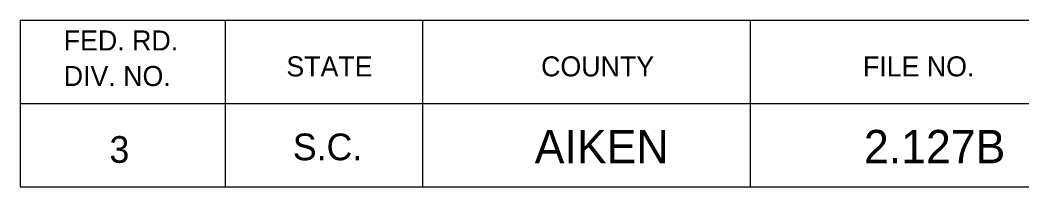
# Model space of a CAD drawing. Extents: x 1000 to 1162, y 999 to 8520.
# Drawn here: x 1133.06 to 1148.08, y 5125.05 to 5127.55 of the extents above; entities that cross this region are included whole.
import ezdxf

# ---------------------------------------------------------------- set-up
doc = ezdxf.new("R2010")
doc.units = 0
doc.layers.add('Level 20', color=7, linetype='Continuous')
doc.layers.add('Level 3', color=7, linetype='Continuous')

msp = doc.modelspace()

# ---------------------------------------------------------------- linework, layer by layer
at = {"layer": 'Level 3'}
for p, q in [((1133.055, 5127.546), (1161.555, 5127.546)), ((1133.055, 5127.546), (1133.055, 5125.046)), ((1133.055, 5127.546), (1161.555, 5127.546)), ((1133.055, 5127.546), (1133.055, 5125.046)), ((1133.055, 5127.546), (1161.555, 5127.546)), ((1133.055, 5127.546), (1133.055, 5125.046)), ((1133.055, 5127.546), (1161.555, 5127.546)), ((1133.055, 5127.546), (1133.055, 5125.046)), ((1133.055, 5127.546), (1161.555, 5127.546)), ((1133.055, 5127.546), (1133.055, 5125.046)), ((1133.055, 5127.546), (1161.555, 5127.546)), ((1133.055, 5127.546), (1133.055, 5125.046)), ((1133.055, 5127.546), (1161.555, 5127.546)), ((1133.055, 5127.546), (1133.055, 5125.046)), ((1133.055, 5127.546), (1161.555, 5127.546)), ((1133.055, 5127.546), (1133.055, 5125.046)), ((1133.055, 5127.546), (1161.555, 5127.546)), ((1133.055, 5127.546), (1133.055, 5125.046)), ((1133.055, 5127.546), (1161.555, 5127.546)), ((1133.055, 5127.546), (1133.055, 5125.046)), ((1133.055, 5127.546), (1161.555, 5127.546)), ((1133.055, 5127.546), (1133.055, 5125.046)), ((1133.055, 5127.546), (1161.555, 5127.546)), ((1133.055, 5127.546), (1133.055, 5125.046)), ((1133.055, 5127.546), (1161.555, 5127.546)), ((1133.055, 5127.546), (1133.055, 5125.046)), ((1133.055, 5127.546), (1161.555, 5127.546)), ((1133.055, 5127.546), (1133.055, 5125.046)), ((1133.055, 5127.546), (1161.555, 5127.546)), ((1133.055, 5127.546), (1133.055, 5125.046)), ((1133.055, 5127.546), (1161.555, 5127.546)), ((1133.055, 5127.546), (1133.055, 5125.046)), ((1133.055, 5127.546), (1161.555, 5127.546)), ((1133.055, 5127.546), (1133.055, 5125.046)), ((1133.055, 5127.546), (1161.555, 5127.546)), ((1133.055, 5127.546), (1133.055, 5125.046)), ((1133.055, 5127.546), (1161.555, 5127.546)), ((1133.055, 5127.546), (1133.055, 5125.046)), ((1133.055, 5127.546), (1161.555, 5127.546)), ((1133.055, 5127.546), (1133.055, 5125.046)), ((1133.055, 5127.546), (1161.555, 5127.546)), ((1133.055, 5127.546), (1133.055, 5125.046)), ((1133.055, 5127.546), (1161.555, 5127.546)), ((1133.055, 5127.546), (1133.055, 5125.046)), ((1133.055, 5127.546), (1161.555, 5127.546)), ((1133.055, 5127.546), (1133.055, 5125.046)), ((1133.055, 5127.546), (1161.555, 5127.546)), ((1133.055, 5127.546), (1133.055, 5125.046)), ((1133.055, 5127.546), (1161.555, 5127.546)), ((1133.055, 5127.546), (1133.055, 5125.046)), ((1133.055, 5127.546), (1161.555, 5127.546)), ((1133.055, 5127.546), (1133.055, 5125.046)), ((1133.055, 5127.546), (1161.555, 5127.546)), ((1133.055, 5127.546), (1133.055, 5125.046)), ((1133.055, 5127.546), (1161.555, 5127.546)), ((1133.055, 5127.546), (1133.055, 5125.046)), ((1133.055, 5127.546), (1161.555, 5127.546)), ((1133.055, 5127.546), (1133.055, 5125.046)), ((1133.055, 5127.546), (1161.555, 5127.546)), ((1133.055, 5127.546), (1133.055, 5125.046)), ((1133.055, 5127.546), (1161.555, 5127.546)), ((1133.055, 5127.546), (1133.055, 5125.046)), ((1133.055, 5127.546), (1161.555, 5127.546)), ((1133.055, 5127.546), (1133.055, 5125.046)), ((1133.055, 5127.546), (1161.555, 5127.546)), ((1133.055, 5127.546), (1133.055, 5125.046)), ((1133.055, 5127.546), (1161.555, 5127.546)), ((1133.055, 5127.546), (1133.055, 5125.046)), ((1136.132, 5127.546), (1136.132, 5125.046)), ((1136.132, 5127.546), (1136.132, 5125.046)), ((1136.132, 5127.546), (1136.132, 5125.046)), ((1136.132, 5127.546), (1136.132, 5125.046)), ((1136.132, 5127.546), (1136.132, 5125.046)), ((1136.132, 5127.546), (1136.132, 5125.046)), ((1136.132, 5127.546), (1136.132, 5125.046)), ((1136.132, 5127.546), (1136.132, 5125.046)), ((1136.132, 5127.546), (1136.132, 5125.046)), ((1136.132, 5127.546), (1136.132, 5125.046)), ((1136.132, 5127.546), (1136.132, 5125.046)), ((1136.132, 5127.546), (1136.132, 5125.046)), ((1136.132, 5127.546), (1136.132, 5125.046)), ((1136.132, 5127.546), (1136.132, 5125.046)), ((1136.132, 5127.546), (1136.132, 5125.046)), ((1136.132, 5127.546), (1136.132, 5125.046)), ((1136.132, 5127.546), (1136.132, 5125.046)), ((1136.132, 5127.546), (1136.132, 5125.046)), ((1136.132, 5127.546), (1136.132, 5125.046)), ((1136.132, 5127.546), (1136.132, 5125.046)), ((1136.132, 5127.546), (1136.132, 5125.046)), ((1136.132, 5127.546), (1136.132, 5125.046)), ((1136.132, 5127.546), (1136.132, 5125.046)), ((1136.132, 5127.546), (1136.132, 5125.046)), ((1136.132, 5127.546), (1136.132, 5125.046)), ((1136.132, 5127.546), (1136.132, 5125.046)), ((1136.132, 5127.546), (1136.132, 5125.046)), ((1136.132, 5127.546), (1136.132, 5125.046)), ((1136.132, 5127.546), (1136.132, 5125.046)), ((1136.132, 5127.546), (1136.132, 5125.046)), ((1136.132, 5127.546), (1136.132, 5125.046)), ((1136.132, 5127.546), (1136.132, 5125.046)), ((1136.132, 5127.546), (1136.132, 5125.046)), ((1136.132, 5127.546), (1136.132, 5125.046)), ((1139.087, 5127.546), (1139.087, 5125.046)), ((1139.087, 5127.546), (1139.087, 5125.046)), ((1139.087, 5127.546), (1139.087, 5125.046)), ((1139.087, 5127.546), (1139.087, 5125.046)), ((1139.087, 5127.546), (1139.087, 5125.046)), ((1139.087, 5127.546), (1139.087, 5125.046)), ((1139.087, 5127.546), (1139.087, 5125.046)), ((1139.087, 5127.546), (1139.087, 5125.046)), ((1139.087, 5127.546), (1139.087, 5125.046)), ((1139.087, 5127.546), (1139.087, 5125.046)), ((1139.087, 5127.546), (1139.087, 5125.046)), ((1139.087, 5127.546), (1139.087, 5125.046)), ((1139.087, 5127.546), (1139.087, 5125.046)), ((1139.087, 5127.546), (1139.087, 5125.046)), ((1139.087, 5127.546), (1139.087, 5125.046)), ((1139.087, 5127.546), (1139.087, 5125.046)), ((1139.087, 5127.546), (1139.087, 5125.046)), ((1139.087, 5127.546), (1139.087, 5125.046)), ((1139.087, 5127.546), (1139.087, 5125.046)), ((1139.087, 5127.546), (1139.087, 5125.046)), ((1139.087, 5127.546), (1139.087, 5125.046)), ((1139.087, 5127.546), (1139.087, 5125.046)), ((1139.087, 5127.546), (1139.087, 5125.046)), ((1139.087, 5127.546), (1139.087, 5125.046)), ((1139.087, 5127.546), (1139.087, 5125.046)), ((1139.087, 5127.546), (1139.087, 5125.046)), ((1139.087, 5127.546), (1139.087, 5125.046)), ((1139.087, 5127.546), (1139.087, 5125.046)), ((1139.087, 5127.546), (1139.087, 5125.046)), ((1139.087, 5127.546), (1139.087, 5125.046)), ((1139.087, 5127.546), (1139.087, 5125.046)), ((1139.087, 5127.546), (1139.087, 5125.046)), ((1139.087, 5127.546), (1139.087, 5125.046)), ((1139.087, 5127.546), (1139.087, 5125.046)), ((1144, 5127.546), (1144, 5125.046)), ((1144, 5127.546), (1144, 5125.046)), ((1144, 5127.546), (1144, 5125.046)), ((1144, 5127.546), (1144, 5125.046)), ((1144, 5127.546), (1144, 5125.046)), ((1144, 5127.546), (1144, 5125.046)), ((1144, 5127.546), (1144, 5125.046)), ((1144, 5127.546), (1144, 5125.046)), ((1144, 5127.546), (1144, 5125.046)), ((1144, 5127.546), (1144, 5125.046)), ((1144, 5127.546), (1144, 5125.046)), ((1144, 5127.546), (1144, 5125.046)), ((1144, 5127.546), (1144, 5125.046)), ((1144, 5127.546), (1144, 5125.046)), ((1144, 5127.546), (1144, 5125.046)), ((1144, 5127.546), (1144, 5125.046)), ((1144, 5127.546), (1144, 5125.046)), ((1144, 5127.546), (1144, 5125.046)), ((1144, 5127.546), (1144, 5125.046)), ((1144, 5127.546), (1144, 5125.046)), ((1144, 5127.546), (1144, 5125.046)), ((1144, 5127.546), (1144, 5125.046)), ((1144, 5127.546), (1144, 5125.046)), ((1144, 5127.546), (1144, 5125.046)), ((1144, 5127.546), (1144, 5125.046)), ((1144, 5127.546), (1144, 5125.046)), ((1144, 5127.546), (1144, 5125.046)), ((1144, 5127.546), (1144, 5125.046)), ((1144, 5127.546), (1144, 5125.046)), ((1144, 5127.546), (1144, 5125.046)), ((1144, 5127.546), (1144, 5125.046)), ((1144, 5127.546), (1144, 5125.046)), ((1144, 5127.546), (1144, 5125.046)), ((1144, 5127.546), (1144, 5125.046)), ((1133.055, 5126.296), (1161.555, 5126.296)), ((1133.055, 5126.296), (1161.555, 5126.296)), ((1133.055, 5126.296), (1161.555, 5126.296)), ((1133.055, 5126.296), (1161.555, 5126.296)), ((1133.055, 5126.296), (1161.555, 5126.296)), ((1133.055, 5126.296), (1161.555, 5126.296)), ((1133.055, 5126.296), (1161.555, 5126.296)), ((1133.055, 5126.296), (1161.555, 5126.296)), ((1133.055, 5126.296), (1161.555, 5126.296)), ((1133.055, 5126.296), (1161.555, 5126.296)), ((1133.055, 5126.296), (1161.555, 5126.296)), ((1133.055, 5126.296), (1161.555, 5126.296)), ((1133.055, 5126.296), (1161.555, 5126.296)), ((1133.055, 5126.296), (1161.555, 5126.296)), ((1133.055, 5126.296), (1161.555, 5126.296)), ((1133.055, 5126.296), (1161.555, 5126.296)), ((1133.055, 5126.296), (1161.555, 5126.296)), ((1133.055, 5126.296), (1161.555, 5126.296)), ((1133.055, 5126.296), (1161.555, 5126.296)), ((1133.055, 5126.296), (1161.555, 5126.296)), ((1133.055, 5126.296), (1161.555, 5126.296)), ((1133.055, 5126.296), (1161.555, 5126.296)), ((1133.055, 5126.296), (1161.555, 5126.296)), ((1133.055, 5126.296), (1161.555, 5126.296)), ((1133.055, 5126.296), (1161.555, 5126.296)), ((1133.055, 5126.296), (1161.555, 5126.296)), ((1133.055, 5126.296), (1161.555, 5126.296)), ((1133.055, 5126.296), (1161.555, 5126.296)), ((1133.055, 5126.296), (1161.555, 5126.296)), ((1133.055, 5126.296), (1161.555, 5126.296)), ((1133.055, 5126.296), (1161.555, 5126.296)), ((1133.055, 5126.296), (1161.555, 5126.296)), ((1133.055, 5126.296), (1161.555, 5126.296)), ((1133.055, 5126.296), (1161.555, 5126.296)), ((1133.055, 5125.046), (1161.555, 5125.046)), ((1133.055, 5125.046), (1161.555, 5125.046)), ((1133.055, 5125.046), (1161.555, 5125.046)), ((1133.055, 5125.046), (1161.555, 5125.046)), ((1133.055, 5125.046), (1161.555, 5125.046)), ((1133.055, 5125.046), (1161.555, 5125.046)), ((1133.055, 5125.046), (1161.555, 5125.046)), ((1133.055, 5125.046), (1161.555, 5125.046)), ((1133.055, 5125.046), (1161.555, 5125.046)), ((1133.055, 5125.046), (1161.555, 5125.046)), ((1133.055, 5125.046), (1161.555, 5125.046)), ((1133.055, 5125.046), (1161.555, 5125.046)), ((1133.055, 5125.046), (1161.555, 5125.046)), ((1133.055, 5125.046), (1161.555, 5125.046)), ((1133.055, 5125.046), (1161.555, 5125.046)), ((1133.055, 5125.046), (1161.555, 5125.046)), ((1133.055, 5125.046), (1161.555, 5125.046)), ((1133.055, 5125.046), (1161.555, 5125.046)), ((1133.055, 5125.046), (1161.555, 5125.046)), ((1133.055, 5125.046), (1161.555, 5125.046)), ((1133.055, 5125.046), (1161.555, 5125.046)), ((1133.055, 5125.046), (1161.555, 5125.046)), ((1133.055, 5125.046), (1161.555, 5125.046)), ((1133.055, 5125.046), (1161.555, 5125.046)), ((1133.055, 5125.046), (1161.555, 5125.046)), ((1133.055, 5125.046), (1161.555, 5125.046)), ((1133.055, 5125.046), (1161.555, 5125.046)), ((1133.055, 5125.046), (1161.555, 5125.046)), ((1133.055, 5125.046), (1161.555, 5125.046)), ((1133.055, 5125.046), (1161.555, 5125.046)), ((1133.055, 5125.046), (1161.555, 5125.046)), ((1133.055, 5125.046), (1161.555, 5125.046)), ((1133.055, 5125.046), (1161.555, 5125.046)), ((1133.055, 5125.046), (1161.555, 5125.046))]:
    msp.add_line(p, q, dxfattribs=at)

# ---------------------------------------------------------------- texts
at = {"layer": 'Level 20'}
for s, p in [('AIKEN', (1140.771, 5125.4)), ('2.127B', (1145.707, 5125.4))]:
    msp.add_text(s, height=0.5, dxfattribs=at).set_placement(p)
at = {"layer": 'Level 3'}
for s, height, p in [('FED. RD.', 0.3, (1133.71, 5127.09)), ('FED. RD.', 0.3, (1133.71, 5127.09)), ('FED. RD.', 0.3, (1133.71, 5127.09)), ('FED. RD.', 0.3, (1133.71, 5127.09)), ('FED. RD.', 0.3, (1133.71, 5127.09)), ('FED. RD.', 0.3, (1133.71, 5127.09)), ('FED. RD.', 0.3, (1133.71, 5127.09)), ('FED. RD.', 0.3, (1133.71, 5127.09)), ('FED. RD.', 0.3, (1133.71, 5127.09)), ('FED. RD.', 0.3, (1133.71, 5127.09)), ('FED. RD.', 0.3, (1133.71, 5127.09)), ('FED. RD.', 0.3, (1133.71, 5127.09)), ('FED. RD.', 0.3, (1133.71, 5127.09)), ('FED. RD.', 0.3, (1133.71, 5127.09)), ('FED. RD.', 0.3, (1133.71, 5127.09)), ('FED. RD.', 0.3, (1133.71, 5127.09)), ('FED. RD.', 0.3, (1133.71, 5127.09)), ('FED. RD.', 0.3, (1133.71, 5127.09)), ('FED. RD.', 0.3, (1133.71, 5127.09)), ('FED. RD.', 0.3, (1133.71, 5127.09)), ('FED. RD.', 0.3, (1133.71, 5127.09)), ('FED. RD.', 0.3, (1133.71, 5127.09)), ('FED. RD.', 0.3, (1133.71, 5127.09)), ('FED. RD.', 0.3, (1133.71, 5127.09)), ('FED. RD.', 0.3, (1133.71, 5127.09)), ('FED. RD.', 0.3, (1133.71, 5127.09)), ('FED. RD.', 0.3, (1133.71, 5127.09)), ('FED. RD.', 0.3, (1133.71, 5127.09)), ('FED. RD.', 0.3, (1133.71, 5127.09)), ('FED. RD.', 0.3, (1133.71, 5127.09)), ('FED. RD.', 0.3, (1133.71, 5127.09)), ('FED. RD.', 0.3, (1133.71, 5127.09)), ('FED. RD.', 0.3, (1133.71, 5127.09)), ('FED. RD.', 0.3, (1133.71, 5127.09)), ('STATE', 0.3, (1137.048, 5126.702)), ('STATE', 0.3, (1137.048, 5126.702)), ('STATE', 0.3, (1137.048, 5126.702)), ('STATE', 0.3, (1137.048, 5126.702)), ('STATE', 0.3, (1137.048, 5126.702)), ('STATE', 0.3, (1137.048, 5126.702)), ('STATE', 0.3, (1137.048, 5126.702)), ('STATE', 0.3, (1137.048, 5126.702)), ('STATE', 0.3, (1137.048, 5126.702)), ('STATE', 0.3, (1137.048, 5126.702)), ('STATE', 0.3, (1137.048, 5126.702)), ('STATE', 0.3, (1137.048, 5126.702)), ('STATE', 0.3, (1137.048, 5126.702)), ('STATE', 0.3, (1137.048, 5126.702)), ('STATE', 0.3, (1137.048, 5126.702)), ('STATE', 0.3, (1137.048, 5126.702)), ('STATE', 0.3, (1137.048, 5126.702)), ('STATE', 0.3, (1137.048, 5126.702)), ('STATE', 0.3, (1137.048, 5126.702)), ('STATE', 0.3, (1137.048, 5126.702)), ('STATE', 0.3, (1137.048, 5126.702)), ('STATE', 0.3, (1137.048, 5126.702)), ('STATE', 0.3, (1137.048, 5126.702)), ('STATE', 0.3, (1137.048, 5126.702)), ('STATE', 0.3, (1137.048, 5126.702)), ('STATE', 0.3, (1137.048, 5126.702)), ('STATE', 0.3, (1137.048, 5126.702)), ('STATE', 0.3, (1137.048, 5126.702)), ('STATE', 0.3, (1137.048, 5126.702)), ('STATE', 0.3, (1137.048, 5126.702)), ('STATE', 0.3, (1137.048, 5126.702)), ('STATE', 0.3, (1137.048, 5126.702)), ('STATE', 0.3, (1137.048, 5126.702)), ('STATE', 0.3, (1137.048, 5126.702)), ('COUNTY', 0.3, (1140.867, 5126.702)), ('COUNTY', 0.3, (1140.867, 5126.702)), ('COUNTY', 0.3, (1140.867, 5126.702)), ('COUNTY', 0.3, (1140.867, 5126.702)), ('COUNTY', 0.3, (1140.867, 5126.702)), ('COUNTY', 0.3, (1140.867, 5126.702)), ('COUNTY', 0.3, (1140.867, 5126.702)), ('COUNTY', 0.3, (1140.867, 5126.702)), ('COUNTY', 0.3, (1140.867, 5126.702)), ('COUNTY', 0.3, (1140.867, 5126.702)), ('COUNTY', 0.3, (1140.867, 5126.702)), ('COUNTY', 0.3, (1140.867, 5126.702)), ('COUNTY', 0.3, (1140.867, 5126.702)), ('COUNTY', 0.3, (1140.867, 5126.702)), ('COUNTY', 0.3, (1140.867, 5126.702)), ('COUNTY', 0.3, (1140.867, 5126.702)), ('COUNTY', 0.3, (1140.867, 5126.702)), ('COUNTY', 0.3, (1140.867, 5126.702)), ('COUNTY', 0.3, (1140.867, 5126.702)), ('COUNTY', 0.3, (1140.867, 5126.702)), ('COUNTY', 0.3, (1140.867, 5126.702)), ('COUNTY', 0.3, (1140.867, 5126.702)), ('COUNTY', 0.3, (1140.867, 5126.702)), ('COUNTY', 0.3, (1140.867, 5126.702)), ('COUNTY', 0.3, (1140.867, 5126.702)), ('COUNTY', 0.3, (1140.867, 5126.702)), ('COUNTY', 0.3, (1140.867, 5126.702)), ('COUNTY', 0.3, (1140.867, 5126.702)), ('COUNTY', 0.3, (1140.867, 5126.702)), ('COUNTY', 0.3, (1140.867, 5126.702)), ('COUNTY', 0.3, (1140.867, 5126.702)), ('COUNTY', 0.3, (1140.867, 5126.702)), ('COUNTY', 0.3, (1140.867, 5126.702)), ('COUNTY', 0.3, (1140.867, 5126.702)), ('FILE NO.', 0.3, (1145.691, 5126.702)), ('FILE NO.', 0.3, (1145.691, 5126.702)), ('FILE NO.', 0.3, (1145.691, 5126.702)), ('FILE NO.', 0.3, (1145.691, 5126.702)), ('FILE NO.', 0.3, (1145.691, 5126.702)), ('FILE NO.', 0.3, (1145.691, 5126.702)), ('FILE NO.', 0.3, (1145.691, 5126.702)), ('FILE NO.', 0.3, (1145.691, 5126.702)), ('FILE NO.', 0.3, (1145.691, 5126.702)), ('FILE NO.', 0.3, (1145.691, 5126.702)), ('FILE NO.', 0.3, (1145.691, 5126.702)), ('FILE NO.', 0.3, (1145.691, 5126.702)), ('FILE NO.', 0.3, (1145.691, 5126.702)), ('FILE NO.', 0.3, (1145.691, 5126.702)), ('FILE NO.', 0.3, (1145.691, 5126.702)), ('FILE NO.', 0.3, (1145.691, 5126.702)), ('FILE NO.', 0.3, (1145.691, 5126.702)), ('FILE NO.', 0.3, (1145.691, 5126.702)), ('FILE NO.', 0.3, (1145.691, 5126.702)), ('FILE NO.', 0.3, (1145.691, 5126.702)), ('FILE NO.', 0.3, (1145.691, 5126.702)), ('FILE NO.', 0.3, (1145.691, 5126.702)), ('FILE NO.', 0.3, (1145.691, 5126.702)), ('FILE NO.', 0.3, (1145.691, 5126.702)), ('FILE NO.', 0.3, (1145.691, 5126.702)), ('FILE NO.', 0.3, (1145.691, 5126.702)), ('FILE NO.', 0.3, (1145.691, 5126.702)), ('FILE NO.', 0.3, (1145.691, 5126.702)), ('FILE NO.', 0.3, (1145.691, 5126.702)), ('FILE NO.', 0.3, (1145.691, 5126.702)), ('FILE NO.', 0.3, (1145.691, 5126.702)), ('FILE NO.', 0.3, (1145.691, 5126.702)), ('FILE NO.', 0.3, (1145.691, 5126.702)), ('FILE NO.', 0.3, (1145.691, 5126.702)), ('DIV. NO.', 0.3, (1133.71, 5126.558)), ('DIV. NO.', 0.3, (1133.71, 5126.558)), ('DIV. NO.', 0.3, (1133.71, 5126.558)), ('DIV. NO.', 0.3, (1133.71, 5126.558)), ('DIV. NO.', 0.3, (1133.71, 5126.558)), ('DIV. NO.', 0.3, (1133.71, 5126.558)), ('DIV. NO.', 0.3, (1133.71, 5126.558)), ('DIV. NO.', 0.3, (1133.71, 5126.558)), ('DIV. NO.', 0.3, (1133.71, 5126.558)), ('DIV. NO.', 0.3, (1133.71, 5126.558)), ('DIV. NO.', 0.3, (1133.71, 5126.558)), ('DIV. NO.', 0.3, (1133.71, 5126.558)), ('DIV. NO.', 0.3, (1133.71, 5126.558)), ('DIV. NO.', 0.3, (1133.71, 5126.558)), ('DIV. NO.', 0.3, (1133.71, 5126.558)), ('DIV. NO.', 0.3, (1133.71, 5126.558)), ('DIV. NO.', 0.3, (1133.71, 5126.558)), ('DIV. NO.', 0.3, (1133.71, 5126.558)), ('DIV. NO.', 0.3, (1133.71, 5126.558)), ('DIV. NO.', 0.3, (1133.71, 5126.558)), ('DIV. NO.', 0.3, (1133.71, 5126.558)), ('DIV. NO.', 0.3, (1133.71, 5126.558)), ('DIV. NO.', 0.3, (1133.71, 5126.558)), ('DIV. NO.', 0.3, (1133.71, 5126.558)), ('DIV. NO.', 0.3, (1133.71, 5126.558)), ('DIV. NO.', 0.3, (1133.71, 5126.558)), ('DIV. NO.', 0.3, (1133.71, 5126.558)), ('DIV. NO.', 0.3, (1133.71, 5126.558)), ('DIV. NO.', 0.3, (1133.71, 5126.558)), ('DIV. NO.', 0.3, (1133.71, 5126.558)), ('DIV. NO.', 0.3, (1133.71, 5126.558)), ('DIV. NO.', 0.3, (1133.71, 5126.558)), ('DIV. NO.', 0.3, (1133.71, 5126.558)), ('DIV. NO.', 0.3, (1133.71, 5126.558)), ('S.C.', 0.4, (1137.145, 5125.446)), ('S.C.', 0.4, (1137.145, 5125.446)), ('S.C.', 0.4, (1137.145, 5125.446)), ('S.C.', 0.4, (1137.145, 5125.446)), ('S.C.', 0.4, (1137.145, 5125.446)), ('S.C.', 0.4, (1137.145, 5125.446)), ('S.C.', 0.4, (1137.145, 5125.446)), ('S.C.', 0.4, (1137.145, 5125.446)), ('S.C.', 0.4, (1137.145, 5125.446)), ('S.C.', 0.4, (1137.145, 5125.446)), ('S.C.', 0.4, (1137.145, 5125.446)), ('S.C.', 0.4, (1137.145, 5125.446)), ('S.C.', 0.4, (1137.145, 5125.446)), ('S.C.', 0.4, (1137.145, 5125.446)), ('S.C.', 0.4, (1137.145, 5125.446)), ('S.C.', 0.4, (1137.145, 5125.446)), ('S.C.', 0.4, (1137.145, 5125.446)), ('S.C.', 0.4, (1137.145, 5125.446)), ('S.C.', 0.4, (1137.145, 5125.446)), ('S.C.', 0.4, (1137.145, 5125.446)), ('S.C.', 0.4, (1137.145, 5125.446)), ('S.C.', 0.4, (1137.145, 5125.446)), ('S.C.', 0.4, (1137.145, 5125.446)), ('S.C.', 0.4, (1137.145, 5125.446)), ('S.C.', 0.4, (1137.145, 5125.446)), ('S.C.', 0.4, (1137.145, 5125.446)), ('S.C.', 0.4, (1137.145, 5125.446)), ('S.C.', 0.4, (1137.145, 5125.446)), ('S.C.', 0.4, (1137.145, 5125.446)), ('S.C.', 0.4, (1137.145, 5125.446)), ('S.C.', 0.4, (1137.145, 5125.446)), ('S.C.', 0.4, (1137.145, 5125.446)), ('S.C.', 0.4, (1137.145, 5125.446)), ('S.C.', 0.4, (1137.145, 5125.446)), ('3', 0.4, (1134.396, 5125.407)), ('3', 0.4, (1134.396, 5125.407)), ('3', 0.4, (1134.396, 5125.407)), ('3', 0.4, (1134.396, 5125.407)), ('3', 0.4, (1134.396, 5125.407)), ('3', 0.4, (1134.396, 5125.407)), ('3', 0.4, (1134.396, 5125.407)), ('3', 0.4, (1134.396, 5125.407)), ('3', 0.4, (1134.396, 5125.407)), ('3', 0.4, (1134.396, 5125.407)), ('3', 0.4, (1134.396, 5125.407)), ('3', 0.4, (1134.396, 5125.407)), ('3', 0.4, (1134.396, 5125.407)), ('3', 0.4, (1134.396, 5125.407)), ('3', 0.4, (1134.396, 5125.407)), ('3', 0.4, (1134.396, 5125.407)), ('3', 0.4, (1134.396, 5125.407)), ('3', 0.4, (1134.396, 5125.407)), ('3', 0.4, (1134.396, 5125.407)), ('3', 0.4, (1134.396, 5125.407)), ('3', 0.4, (1134.396, 5125.407)), ('3', 0.4, (1134.396, 5125.407)), ('3', 0.4, (1134.396, 5125.407)), ('3', 0.4, (1134.396, 5125.407)), ('3', 0.4, (1134.396, 5125.407)), ('3', 0.4, (1134.396, 5125.407)), ('3', 0.4, (1134.396, 5125.407)), ('3', 0.4, (1134.396, 5125.407)), ('3', 0.4, (1134.396, 5125.407)), ('3', 0.4, (1134.396, 5125.407)), ('3', 0.4, (1134.396, 5125.407)), ('3', 0.4, (1134.396, 5125.407)), ('3', 0.4, (1134.396, 5125.407)), ('3', 0.4, (1134.396, 5125.407))]:
    msp.add_text(s, height=height, dxfattribs=at).set_placement(p)

doc.saveas('drawing.dxf')
